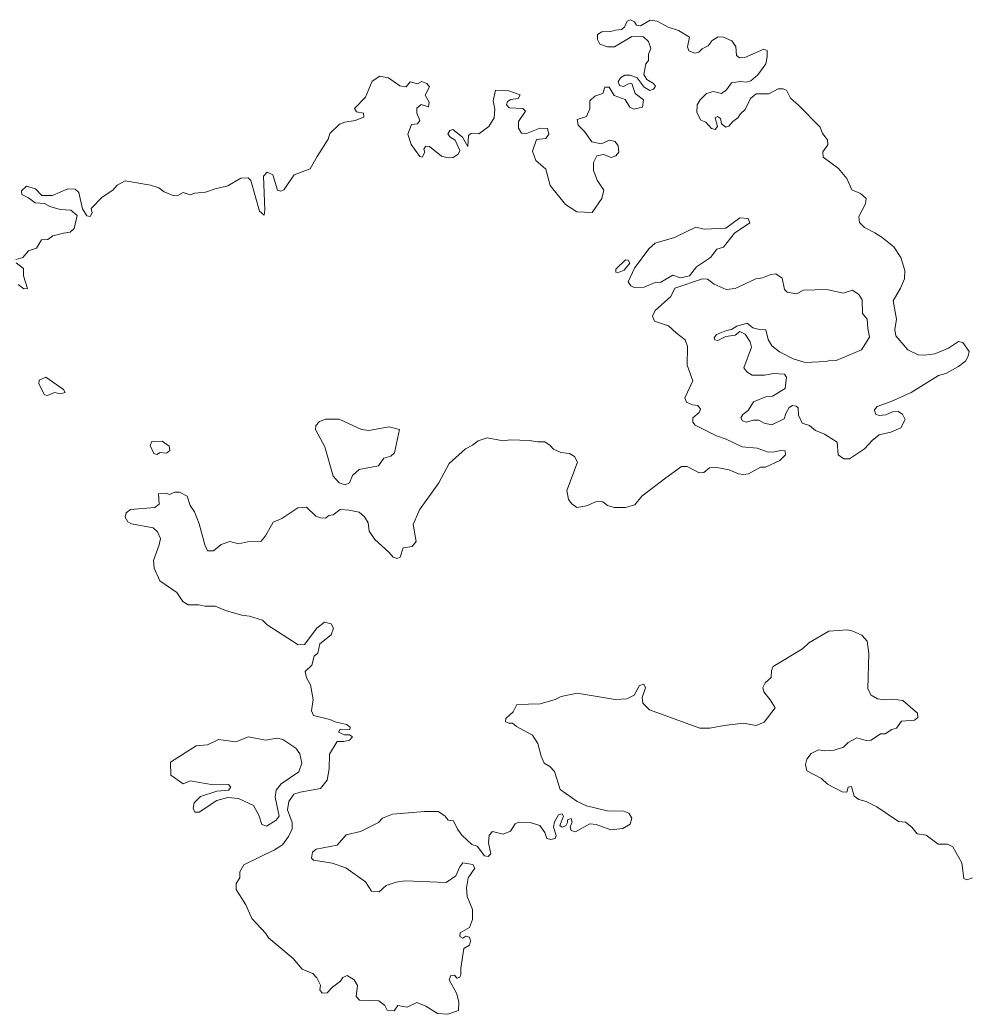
# Model space of a CAD drawing. Extents: x 369010 to 739155, y 6377141 to 6616555.
# Drawn here: x 444005 to 445810, y 6471186 to 6473075 of the extents above; entities that cross this region are included whole.
import ezdxf

# ---------------------------------------------------------------- set-up
doc = ezdxf.new("R2010")
doc.units = 0
doc.header["$LTSCALE"] = 40
doc.layers.add('1', color=7, linetype='Continuous', lineweight=13)

msp = doc.modelspace()

# ---------------------------------------------------------------- linework, layer by layer
at = {"layer": '1'}
for points in [[(445148, 6473057.34), (445153.63, 6473061.81), (445158.6, 6473073.06), (445164.72, 6473075.38), (445172.5, 6473071.57), (445176.47, 6473065.28), (445183.92, 6473063.96), (445202.29, 6473074.55), (445215.86, 6473073.23), (445236.55, 6473061.31), (445256.24, 6473055.02), (445277.1, 6473042.44), (445273.29, 6473024.07), (445276.1, 6473016.46), (445287.19, 6473011.83), (445295.14, 6473013.81), (445301.43, 6473020.6), (445312.35, 6473025.89), (445320.46, 6473036.49), (445331.71, 6473043.27), (445341.97, 6473042.61), (445357.37, 6473035.66), (445365.14, 6473024.74), (445366.3, 6473007.69), (445372.26, 6473003.22), (445382.19, 6473004.05), (445418.11, 6473019.77), (445424.89, 6473017.12), (445424.56, 6473005.04), (445421.91, 6472991.8), (445407.02, 6472971.11), (445393.45, 6472959.86), (445385.17, 6472957.04), (445373.42, 6472958.37), (445357.2, 6472956.05), (445347.44, 6472942.48), (445337.84, 6472935.69), (445322.44, 6472939.34), (445309.2, 6472935.69), (445297.62, 6472923.45), (445291.99, 6472914.01), (445291.33, 6472899.61), (445298.45, 6472885.05), (445308.21, 6472881.24), (445319.13, 6472868.67), (445326.09, 6472867.18), (445330.55, 6472872.47), (445325.59, 6472889.02), (445330.55, 6472891.67), (445336.18, 6472888.03), (445338.17, 6472877.77), (445346.11, 6472871.64), (445351.74, 6472873.3), (445359.19, 6472882.4), (445368.95, 6472889.19), (445374.08, 6472896.97), (445382.85, 6472904.91), (445392.78, 6472926.1), (445404.04, 6472934.54), (445427.87, 6472934.87), (445445.91, 6472944.3), (445455.18, 6472944.63), (445461.63, 6472941.65), (445469.25, 6472926.43), (445484.31, 6472913.02), (445525.52, 6472871.64), (445530.15, 6472859.23), (445539.25, 6472847.65), (445539.75, 6472838.21), (445530.65, 6472824.48), (445531.31, 6472814.38), (445560.44, 6472792.86), (445576, 6472773.83), (445585.93, 6472752.65), (445601.82, 6472745.2), (445612.9, 6472736.1), (445611.75, 6472725.84), (445598.84, 6472701.67), (445599.99, 6472690.42), (445609.43, 6472680.65), (445629.45, 6472670.72), (445643.52, 6472661.62), (445665.2, 6472644.24), (445678.77, 6472623.89), (445686.06, 6472599.39), (445685.89, 6472583.5), (445678.28, 6472565.79), (445663.88, 6472541.63), (445670.33, 6472506.38), (445667.52, 6472486.85), (445669.34, 6472475.1), (445692.35, 6472448.62), (445711.71, 6472438.85), (445724.45, 6472438.36), (445743.32, 6472440.67), (445769.64, 6472451.26), (445788.67, 6472464.5), (445796.61, 6472462.19), (445808.7, 6472445.47), (445807.04, 6472436.04)], [(444827.09, 6472866.85), (444845.46, 6472852.78), (444856.05, 6472835.07), (444857.21, 6472855.43), (444862.18, 6472859.23), (444876.58, 6472858.57), (444895.94, 6472872.47), (444905.87, 6472889.19), (444907.03, 6472905.74), (444904.22, 6472921.3), (444908.19, 6472941.65), (444933.84, 6472940.83), (444955.03, 6472933.05), (444951.22, 6472925.76), (444937.48, 6472924.27), (444931.19, 6472920.47), (444929.21, 6472914.18), (444934.17, 6472908.39), (444960.32, 6472907.23), (444965.12, 6472901.6), (444952.21, 6472882.24), (444952.38, 6472869.49), (444957.67, 6472860.39), (444967.11, 6472859.73), (444992.93, 6472869.49), (445007.32, 6472868.83), (445009.97, 6472858.24), (445003.85, 6472850.13), (444986.14, 6472847.98), (444978.53, 6472825.97), (444985.31, 6472808.26), (445003.85, 6472791.38), (445012.46, 6472760.59), (445041.75, 6472724.35), (445063.1, 6472710.44), (445092.23, 6472709.29), (445110.43, 6472736.1), (445114.57, 6472751.65), (445101.5, 6472770.85), (445094.38, 6472789.39), (445094.38, 6472804.45), (445101.17, 6472817.03), (445113.58, 6472819.51), (445128.47, 6472813.88), (445137.08, 6472817.03), (445142.71, 6472824.15), (445141.71, 6472835.9), (445135.59, 6472844.17), (445125, 6472846.49), (445109.11, 6472840.03), (445091.4, 6472843.84), (445077.66, 6472863.04), (445065.58, 6472875.12), (445063.76, 6472886.21), (445081.14, 6472891.84), (445087.43, 6472906.07), (445087.43, 6472921.63), (445097.52, 6472930.23), (445112.25, 6472935.69), (445116.39, 6472947.28), (445124.34, 6472947.61), (445133.94, 6472931.72), (445154.95, 6472924.27), (445163.89, 6472909.21), (445171.5, 6472905.41), (445187.72, 6472909.21), (445189.54, 6472923.45), (445173.82, 6472935.2), (445167.37, 6472954.4), (445160.91, 6472953.73), (445151.48, 6472949.1), (445144.36, 6472950.76), (445141.71, 6472957.87), (445145.69, 6472964.99), (445154.13, 6472970.29), (445164.39, 6472970.45), (445177.79, 6472964.99), (445191.2, 6472947.61), (445201.63, 6472940.99), (445208.58, 6472943.97), (445212.22, 6472949.27), (445208.41, 6472954.56), (445196, 6472962.34), (445190.37, 6472971.77), (445194.34, 6472991.97), (445199.14, 6472997.92), (445199.14, 6473010.34), (445203.45, 6473020.93), (445199.14, 6473034.5), (445189.71, 6473042.94), (445167.53, 6473044.1), (445134.27, 6473024.07), (445121.03, 6473024.4), (445106.79, 6473029.2), (445102.32, 6473037.98), (445102.32, 6473047.74), (445110.27, 6473052.38), (445127.32, 6473053.04), (445136.25, 6473055.85), (445148, 6473057.34)], [(444100.03, 6472671.88), (444107.81, 6472679), (444113.27, 6472703.66), (444101.19, 6472713.75), (444081, 6472714.91), (444061.14, 6472720.71), (444051.54, 6472726.33), (444033.83, 6472727.82), (444020.92, 6472737.26), (444008.18, 6472743.71), (444007.68, 6472750.83), (444017.28, 6472759.43), (444034.49, 6472754.3), (444046.24, 6472741.72), (444066.43, 6472741.39), (444095.73, 6472754.63), (444109.47, 6472753.81), (444116.58, 6472747.35), (444123.37, 6472716.4), (444131.64, 6472702.83), (444138.1, 6472702), (444141.9, 6472708.62), (444139.75, 6472717.23), (444160.61, 6472738.41), (444181.46, 6472751.65), (444189.4, 6472761.09), (444204.8, 6472769.36), (444252.96, 6472761.09), (444268.85, 6472756.12), (444278.61, 6472748.51), (444296.82, 6472740.73), (444304.43, 6472741.39), (444315.02, 6472747.35), (444328.1, 6472742.88), (444337.03, 6472746.36), (444357.23, 6472748.18), (444375.6, 6472754.63), (444399.76, 6472760.26), (444424.59, 6472774.66), (444438.49, 6472774.99), (444443.45, 6472770.19), (444460, 6472711.6), (444468.77, 6472703.99), (444470.26, 6472714.58), (444467.29, 6472778.13), (444474.57, 6472786.08), (444485.16, 6472781.11), (444493.93, 6472751.65), (444500.72, 6472749.67), (444506.01, 6472752.32), (444525.71, 6472780.78), (444556, 6472792.37), (444569.73, 6472815.54), (444590.42, 6472848.97), (444593.4, 6472859.23), (444611.94, 6472877.11), (444622.2, 6472880.91), (444641.89, 6472883.89), (444658.11, 6472890.68), (444657.45, 6472898.29), (444644.21, 6472900.77), (444640.73, 6472906.9), (444661.26, 6472928.41), (444674.17, 6472958.7), (444688.56, 6472968.46), (444705.28, 6472964.99), (444726.63, 6472950.26), (444738.38, 6472948.44), (444746.49, 6472957.87), (444760.06, 6472953.73), (444768.17, 6472958.37), (444777.61, 6472954.56), (444783.23, 6472948.44), (444774.79, 6472932.55), (444782.41, 6472919.31), (444781.25, 6472910.21), (444767.01, 6472914.34), (444759.07, 6472907.72), (444759.07, 6472898.29), (444764.37, 6472883.89), (444760.23, 6472878.1), (444748.97, 6472876.61), (444741.86, 6472858.07), (444748.31, 6472838.54), (444764.53, 6472815.54), (444769.33, 6472814.38), (444774.3, 6472823.81), (444771.98, 6472829.44), (444775.95, 6472835.4), (444782.9, 6472835.07), (444805.58, 6472816.2), (444818.65, 6472813.22), (444828.25, 6472814.05), (444837.19, 6472820.01), (444840.33, 6472827.46), (444831.56, 6472846.82), (444821.8, 6472852.94), (444817.99, 6472858.9), (444821.46, 6472864.86), (444827.09, 6472866.85)], [(443997.09, 6472619.75), (444010.33, 6472623.55), (444021.09, 6472636.46), (444035.98, 6472641.26), (444045.75, 6472657.15), (444057.83, 6472657.98), (444067.43, 6472664.76), (444087.45, 6472669.9), (444100.03, 6472671.88)], [(444001.23, 6472572.58), (444012.15, 6472564.3), (444019.27, 6472564.63), (444011.65, 6472589.13), (444011.32, 6472602.7), (443997.75, 6472613.62)], [(445403.21, 6472583.17), (445364.15, 6472564.97), (445347.1, 6472562.98), (445324.27, 6472573.24), (445311.52, 6472582.67), (445301.59, 6472583.5), (445248.96, 6472565.3), (445241.35, 6472549.57), (445211.89, 6472523.42), (445207.09, 6472512.5), (445210.4, 6472502.9), (445237.21, 6472493.96), (445252.44, 6472479.9), (445268.66, 6472467.15), (445273.46, 6472454.74), (445272.46, 6472419.49), (445283.72, 6472389.37), (445267.99, 6472357.26), (445271.14, 6472349.15), (445282.89, 6472344.02), (445292.98, 6472342.36), (445297.95, 6472335.58), (445295.3, 6472329.29), (445283.22, 6472319.36), (445283.22, 6472310.75), (445288.19, 6472304.96), (445328.24, 6472285.1), (445346.94, 6472278.64), (445377.06, 6472263.75), (445405.86, 6472261.27), (445426.55, 6472253.65), (445438.96, 6472254.31), (445450.88, 6472257.13), (445458.99, 6472256.63), (445459.32, 6472248.69), (445448.72, 6472237.76), (445421.58, 6472225.68), (445411.98, 6472225.35), (445389.31, 6472212.94), (445379.87, 6472211.61), (445370.11, 6472212.77), (445352.57, 6472220.06), (445329.06, 6472224.86), (445314.83, 6472224.19), (445304.07, 6472215.42), (445295.63, 6472214.43), (445272.96, 6472226.84), (445262.04, 6472226.34), (445232.08, 6472205.33), (445186.57, 6472170.07), (445173.33, 6472153.52), (445155.29, 6472149.05), (445134.1, 6472149.05), (445121.19, 6472152.7), (445112.25, 6472159.65), (445100.34, 6472160.31), (445081.47, 6472151.7), (445062.93, 6472148.56), (445053.34, 6472155.84), (445047.38, 6472164.12), (445044.23, 6472181.16), (445064.26, 6472234.79), (445058.3, 6472245.38), (445049.2, 6472251.34), (445032.48, 6472253.32), (445018.91, 6472259.61), (445012.46, 6472266.56), (445002.19, 6472273.35), (444988.13, 6472273.35), (444973.07, 6472276), (444935.99, 6472277.49), (444923.08, 6472275.17), (444892.47, 6472281.13), (444875.58, 6472275.5), (444864.99, 6472267.22), (444851.42, 6472260.11), (444820.14, 6472232.14), (444800.61, 6472195.56), (444763.87, 6472144.09), (444751.79, 6472116.45), (444757.91, 6472084.01), (444750.3, 6472074.91), (444733.25, 6472072.26), (444727.13, 6472054.05), (444721.83, 6472051.57), (444713.89, 6472054.55), (444705.94, 6472063.99), (444678.8, 6472088.15), (444668.04, 6472104.04), (444666.22, 6472119.43), (444659.27, 6472130.85), (444649.51, 6472139.62), (444630.14, 6472143.76), (444613.26, 6472144.75), (444599.85, 6472134.99), (444591.91, 6472133.5), (444585.62, 6472128.53), (444575.86, 6472128.86), (444567.08, 6472132.34), (444549.38, 6472149.39)], [(445807.04, 6472436.04), (445801.74, 6472427.1), (445788.5, 6472416.84), (445764.01, 6472403.6), (445750.44, 6472399.79), (445698.14, 6472367.35), (445660.57, 6472350.31), (445633.92, 6472340.54), (445628.63, 6472334.09), (445630.78, 6472326.14), (445637.56, 6472323.5), (445649.98, 6472324.98), (445663.22, 6472330.78), (445673.48, 6472331.44), (445681.92, 6472326.14), (445686.72, 6472316.05), (445678.77, 6472299.83), (445659.91, 6472291.72), (445637.56, 6472286.59), (445624.16, 6472276), (445609.93, 6472260.11), (445581.13, 6472241.07), (445570.54, 6472241.07), (445559.61, 6472248.69), (445557.63, 6472273.18), (445533.79, 6472288.41), (445516.58, 6472294.86), (445505.33, 6472304.63), (445490.93, 6472309.26), (445484.14, 6472323.99), (445483.48, 6472338.23), (445479.67, 6472341.37), (445472.89, 6472342.36), (445466.43, 6472338.56), (445460.31, 6472327.3), (445457, 6472317.04), (445433.66, 6472305.79), (445419.1, 6472309.1), (445409.17, 6472314.89), (445398.58, 6472314.72), (445384.67, 6472310.75), (445377.72, 6472313.4), (445374.74, 6472319.03), (445378.55, 6472325.48), (445388.48, 6472333.26), (445398.91, 6472349.65), (445423.57, 6472359.74), (445435.15, 6472360.24), (445459.15, 6472374.8), (445461.3, 6472396.15), (445457.83, 6472402.11), (445437.47, 6472403.6), (445419.93, 6472400.12), (445396.42, 6472400.29), (445386.33, 6472406.25), (445380.37, 6472414.19), (445395.1, 6472453.58), (445392.45, 6472463.68), (445383.02, 6472478.41), (445372.76, 6472483.37), (445363.66, 6472476.09), (445346.28, 6472473.44), (445331.05, 6472465.99), (445325.42, 6472467.15), (445324.27, 6472471.29), (445328.4, 6472477.58), (445347.44, 6472485.19), (445356.87, 6472487.01), (445366.97, 6472493.47), (445386.99, 6472498.76), (445397.75, 6472490.16), (445410.16, 6472487.18), (445422.24, 6472486.68), (445426.38, 6472468.15), (445433.5, 6472455.73), (445447.9, 6472444.48), (445474.21, 6472431.24), (445496.89, 6472424.45), (445536.77, 6472426.27), (445545.71, 6472428.59), (445555.97, 6472428.26), (445604.3, 6472448.29), (445619.03, 6472472.12), (445616.05, 6472489.83), (445614.56, 6472506.38), (445605.95, 6472517.63), (445605.29, 6472543.45), (445598.84, 6472553.71), (445586.75, 6472561.49), (445569.05, 6472556.19), (445537.93, 6472563.15), (445494.07, 6472561.82), (445480.34, 6472555.04), (445462.96, 6472557.68), (445457.83, 6472562.98), (445453.52, 6472584.66), (445441.44, 6472592.94), (445431.84, 6472591.78), (445415.95, 6472585.32), (445403.21, 6472583.17)], [(444549.38, 6472149.39), (444532.66, 6472147.9), (444502.37, 6472127.54), (444485.82, 6472120.75), (444471.42, 6472094.93), (444462.82, 6472084.84), (444437.33, 6472083.68), (444420.28, 6472079.87), (444403.24, 6472084.34), (444387.35, 6472078.72), (444372.62, 6472066.3), (444361.36, 6472066.63), (444355.74, 6472078.05), (444345.14, 6472117.94), (444336.21, 6472140.28), (444328.26, 6472152.36), (444322.14, 6472170.57), (444307.74, 6472177.69), (444299.13, 6472177.69), (444288.87, 6472173.55), (444281.09, 6472175.87), (444268.02, 6472174.71), (444269.01, 6472155.01), (444261.07, 6472148.56), (444214.73, 6472144.92), (444206.29, 6472138.46), (444204.8, 6472130.19), (444209.43, 6472121.75), (444216.88, 6472117.61), (444258.09, 6472110), (444266.03, 6472102.55), (444271.83, 6472089.64), (444269.34, 6472078.05), (444258.75, 6472047.77), (444259.74, 6472033.37), (444270.34, 6472009.2), (444302.61, 6471987.36), (444314.03, 6471969.81), (444324.62, 6471963.86), (444344.32, 6471963.86), (444355.74, 6471961.54), (444375.76, 6471961.21), (444396.95, 6471952.44), (444426.57, 6471944.16), (444441.14, 6471942.34), (444465.8, 6471934.4), (444474.73, 6471925.79), (444533.65, 6471887.89), (444545.4, 6471888.39), (444568.74, 6471919.67), (444583.63, 6471930.92), (444596.21, 6471927.94), (444600.68, 6471919.67), (444596.21, 6471906.76), (444574.7, 6471889.87), (444570.89, 6471871.67), (444563.61, 6471866.04), (444559.47, 6471849.33), (444546.56, 6471837.24), (444549.54, 6471825.16), (444556.99, 6471811.92), (444561.95, 6471783.62), (444558.97, 6471762.11), (444562.28, 6471753.5), (444593.57, 6471745.89), (444603.66, 6471741.25), (444625.18, 6471736.45), (444632.13, 6471731.16), (444631.63, 6471726.69), (444613.09, 6471727.68), (444609.78, 6471722.05), (444621.37, 6471716.76), (444630.64, 6471716.76), (444636.93, 6471712.62), (444630.64, 6471706.66), (444620.38, 6471704.01), (444607.8, 6471704.01), (444593.23, 6471679.68), (444592.57, 6471651.88), (444588.77, 6471630.7), (444575.86, 6471614.81), (444537.29, 6471608.02), (444524.88, 6471603.72), (444515.94, 6471589.82), (444513.13, 6471574.26), (444521.9, 6471550.1), (444521.74, 6471538.34), (444515.28, 6471523.28), (444503.53, 6471507.56), (444488.14, 6471498.46), (444430.05, 6471469.99), (444422.43, 6471456.42), (444422.43, 6471444.83), (444415.81, 6471434.24), (444415.65, 6471422.82), (444434.02, 6471393.36), (444445.44, 6471367.71), (444471.92, 6471338.91), (444477.05, 6471330.97), (444524.05, 6471291.41)], [(445023.88, 6471525.6), (445018.91, 6471541.49), (445020.4, 6471551.58), (445028.18, 6471564.49), (445035.3, 6471566.81), (445037.94, 6471562.18), (445030.66, 6471544.14), (445035.3, 6471541.16), (445042.08, 6471543.81), (445045.23, 6471550.1), (445045.06, 6471555.39), (445052.01, 6471557.71), (445053.83, 6471550.92), (445050.03, 6471542.15), (445052.34, 6471534.7), (445060.29, 6471532.39), (445087.76, 6471547.45), (445099.84, 6471546.45), (445127.32, 6471536.19), (445150.32, 6471538.51), (445164.06, 6471546.79), (445167.37, 6471558.54), (445162.07, 6471567.97), (445152.31, 6471571.61), (445120.86, 6471572.11), (445081.31, 6471581.54), (445063.76, 6471589.82), (445031.49, 6471612.82), (445020.57, 6471646.92), (445011.79, 6471656.35), (445001.2, 6471662.8), (444995.24, 6471676.37), (444988.79, 6471700.54), (444978.53, 6471716.1), (444948.57, 6471732.32), (444940.96, 6471738.6), (444933.84, 6471738.6), (444927.39, 6471741.25), (444927.88, 6471747.71), (444942.12, 6471760.12), (444949.23, 6471774.19), (444993.09, 6471775.35), (445021.89, 6471783.95), (445032.98, 6471789.75), (445063.93, 6471796.03), (445136.09, 6471783.62), (445158.26, 6471785.11), (445171.84, 6471792.39), (445182.26, 6471810.76), (445190.54, 6471813.08), (445193.68, 6471806.3), (445186.9, 6471787.43), (445188.39, 6471777.17), (445200.8, 6471764.09), (445296.46, 6471729.67), (445315.82, 6471729.17), (445343.13, 6471734.47), (445379.05, 6471738.6), (445404.04, 6471734.47), (445418.77, 6471740.59), (445439.95, 6471767.73), (445430.19, 6471783.29), (445418.44, 6471798.68), (445416.29, 6471806.63), (445420.75, 6471815.73), (445432.17, 6471825.99), (445432.67, 6471838.9), (445435.98, 6471846.35), (445491.59, 6471880.44), (445504, 6471891.7), (445542.07, 6471913.71), (445577.65, 6471916.36), (445587.75, 6471913.71), (445604.63, 6471906.09), (445614.72, 6471895.01), (445617.87, 6471871.01), (445616.05, 6471803.98), (445622.5, 6471791.9), (445634.59, 6471785.11), (445647.83, 6471783.29), (445663.71, 6471784.78), (445682.58, 6471781.8), (445710.72, 6471757.64), (445710.88, 6471749.69), (445704.76, 6471744.73), (445679.77, 6471742.74), (445670.67, 6471729.17), (445661.56, 6471727.02), (445649.15, 6471718.74), (445640.05, 6471718.58), (445622.67, 6471706.66), (445612.74, 6471705.83), (445595.36, 6471711.13), (445578.81, 6471702.36), (445569.54, 6471693.42), (445552.33, 6471687.63), (445532.97, 6471686.14), (445522.54, 6471688.46), (445508.64, 6471681.17), (445499.86, 6471670.25)], [(445499.86, 6471670.25), (445497.38, 6471660.49), (445499.86, 6471648.4), (445527.84, 6471634.01), (445539.59, 6471623.08), (445567.23, 6471608.35), (445575.83, 6471608.02), (445578.48, 6471617.29), (445584.93, 6471618.45), (445590.23, 6471600.41), (445599.17, 6471593.62), (445613.07, 6471590.15), (445633.1, 6471580.05), (445674.64, 6471552.08), (445687.38, 6471550.92), (445699.79, 6471540.99), (445709.72, 6471528.58), (445727.1, 6471526.26), (445749.78, 6471508.88), (445767.65, 6471508.88), (445777.58, 6471504.09), (445794.46, 6471473.47), (445798.6, 6471443.68), (445803.9, 6471441.36), (445814.65, 6471445.17)], [(444524.05, 6471291.41), (444540.77, 6471271.39), (444561.13, 6471263.28), (444569.07, 6471255.17), (444575.53, 6471241.1), (444574.37, 6471232.33), (444579, 6471225.54), (444588.77, 6471226.37), (444598.7, 6471237.29), (444613.92, 6471248.71), (444618.06, 6471255.5), (444626.5, 6471259.3), (444639.74, 6471251.2), (444646.03, 6471240.27), (444643.71, 6471219.58), (444649.84, 6471212.47), (444686.58, 6471211.14), (444698.33, 6471202.54), (444702.3, 6471193.77), (444715.71, 6471191.94), (444722.99, 6471202.21), (444740.37, 6471199.23), (444759.23, 6471207.83), (444775.78, 6471201.05), (444798.29, 6471186.98), (444817.66, 6471185.99), (444838.01, 6471193.1), (444838.51, 6471208.99), (444834.7, 6471224.38), (444820.64, 6471250.86), (444823.62, 6471259.3), (444830.57, 6471259.97), (444835.04, 6471254.01), (444840.33, 6471256.49), (444842.65, 6471261.13), (444842.81, 6471273.21), (444848.44, 6471310.94), (444858.7, 6471316.73), (444861.02, 6471324.68), (444858.7, 6471332.46), (444852.25, 6471334.11), (444846.12, 6471330.31), (444840.83, 6471333.62), (444840.99, 6471340.4), (444858.7, 6471350.33), (444864.99, 6471366.05), (444864.5, 6471385.09), (444854.73, 6471409.25), (444853.08, 6471425.8), (444856.55, 6471444.83), (444868.96, 6471463.54), (444865.32, 6471470.49), (444846.46, 6471473.47), (444840.66, 6471466.18), (444833.21, 6471448.97), (444814.35, 6471436.06), (444736.89, 6471439.37), (444719.84, 6471436.89), (444700.48, 6471430.44), (444687.24, 6471418.19), (444672.51, 6471419.51), (444661.26, 6471437.55), (444624.18, 6471464.03), (444597.87, 6471472.97), (444562.45, 6471478.76), (444558.48, 6471482.57), (444560.8, 6471493.49), (444567.91, 6471499.62), (444607.3, 6471507.06), (444624.68, 6471526.43), (444651.99, 6471532.72), (444686.08, 6471550.43), (444693.69, 6471558.54), (444712.89, 6471565.65), (444773.3, 6471571.28), (444799.29, 6471570.95), (444812.2, 6471563), (444818.48, 6471554.4), (444828.75, 6471553.24), (444836.36, 6471537.35), (444844.63, 6471526.26), (444863.34, 6471508.22), (444873.6, 6471505.24), (444887.83, 6471486.71), (444894.45, 6471485.22), (444899.58, 6471490.51), (444895.11, 6471511.7), (444896.6, 6471525.93), (444902.56, 6471532.72), (444923.08, 6471527.92), (444937.15, 6471533.88), (444945.59, 6471547.78), (444952.71, 6471550.59), (444974.56, 6471550.43), (444992.43, 6471544.14), (445002.19, 6471531.23), (445006, 6471519.64), (445013.28, 6471517.99), (445021.56, 6471519.97), (445023.88, 6471525.6)]]:
    msp.add_lwpolyline(points, dxfattribs=at)
for points in [[(445373.09, 6472699.52), (445346.11, 6472679.49), (445305.23, 6472677.51), (445289.34, 6472681.32), (445248.63, 6472662.12), (445211.72, 6472651.03), (445200.14, 6472640.6), (445172.5, 6472603.53), (445160.75, 6472577.71), (445165.38, 6472569.93), (445172, 6472566.95), (445191.03, 6472567.28), (445211.89, 6472576.22), (445222.48, 6472576.72), (445245.49, 6472589.96), (445260.22, 6472584.99), (445277.43, 6472589.13), (445290.5, 6472605.85), (445316.82, 6472623.55), (445328.9, 6472639.44), (445341.81, 6472643.25), (445362.83, 6472670.06), (445391.63, 6472689.59), (445388.65, 6472697.87)], [(445155.29, 6472619.09), (445137.08, 6472601.71), (445137.08, 6472595.92), (445140.56, 6472594.76), (445152.64, 6472600.05), (445163.89, 6472612.96), (445160.25, 6472618.59)], [(444057, 6472361.4), (444070.57, 6472367.35), (444081.83, 6472365.04), (444090.27, 6472367.35), (444087.62, 6472372.98), (444053.86, 6472396.15), (444041.11, 6472390.69), (444040.62, 6472383.57), (444051.21, 6472362.72)], [(444622.53, 6472191.59), (444631.13, 6472195.4), (444636.43, 6472209.79), (444649.34, 6472220.72), (444685.75, 6472228), (444696.01, 6472242.23), (444709.58, 6472246.04), (444716.37, 6472252.49), (444725.8, 6472297.01), (444706.44, 6472302.31), (444667.71, 6472294.86), (444653.48, 6472297.01), (444611.11, 6472316.71), (444585.62, 6472316.38), (444573.87, 6472312.24), (444567.08, 6472304.63), (444566.26, 6472296.68), (444583.97, 6472263.91), (444600.19, 6472207.97), (444611.11, 6472195.56)], [(444275.14, 6472274.67), (444255.11, 6472274.34), (444251.8, 6472266.56), (444258.92, 6472251.67), (444264.87, 6472249.18), (444271, 6472253.32), (444283.08, 6472252.16), (444289.53, 6472256.96), (444288.38, 6472265.24)], [(444438.82, 6471712.62), (444414.82, 6471703.52), (444381.72, 6471708.15), (444361.36, 6471697.56), (444339.85, 6471695.9), (444291.02, 6471664.96), (444291.35, 6471640.13), (444315.02, 6471623.91), (444327.93, 6471629.04), (444372.12, 6471621.92), (444401.08, 6471622.42), (444405.22, 6471617.12), (444401.25, 6471611.83), (444378.91, 6471609.51), (444347.46, 6471599.75), (444335.71, 6471587.5), (444333.89, 6471577.4), (444336.87, 6471569.46), (444345.14, 6471569.46), (444378.58, 6471592.13), (444399.76, 6471597.43), (444419.95, 6471595.94), (444448.25, 6471582.7), (444458.84, 6471563.83), (444464.14, 6471546.45), (444473.08, 6471543.31), (444491.45, 6471554.73), (444497.24, 6471562.34), (444489.63, 6471598.09), (444491.78, 6471611.83), (444501.38, 6471623.91), (444534.48, 6471646.42), (444540.27, 6471663.13), (444536.63, 6471680.84), (444529.02, 6471691.44), (444504.52, 6471708.15), (444493.6, 6471710.3), (444471.59, 6471706.66)]]:
    msp.add_lwpolyline(points, close=True, dxfattribs=at)

doc.saveas('drawing.dxf')
